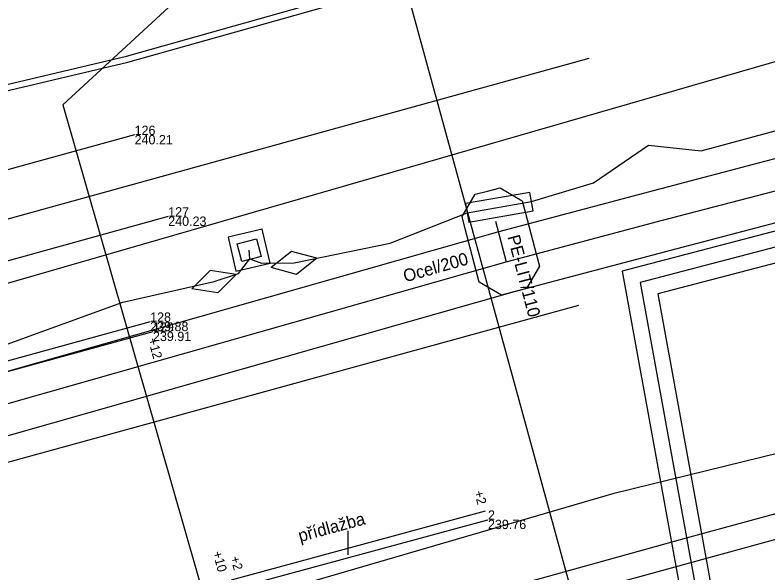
# Model space of a CAD drawing. Extents: x -599432 to -598680, y -1159407 to -1158632.
# Drawn here: x -598982.3 to -598958.12, y -1158877.25 to -1158859.33 of the extents above; entities that cross this region are included whole.
import ezdxf

# ---------------------------------------------------------------- set-up
doc = ezdxf.new("R2010")
doc.units = 0
for name, color, linetype in [('0004 VY - Body podrobné', 7, 'Continuous'), ('0005 VY - Body podrobné - čísla', 7, 'Continuous'), ('0006 VY - Body podrobné - výšky', 7, 'Continuous'), ('0027 ZA - Silnice_cesta zpevněná', 7, 'Continuous'), ('0028 ZA - Silnice - nájezd na chodník', 7, 'Continuous'), ('0030 ZA - Chodník', 7, 'Continuous'), ('0031 ZA - Ostatní rozhraní', 7, 'Continuous'), ('0032 TE - Popis povrchu', 7, 'Continuous'), ('0073 TE - Výška obrubníků a zdí', 7, 'Continuous'), ('0214 PV - BVK - vodovod - pitná', 7, 'Continuous'), ('0215 PV - BVK - vodovod - pitná přípojka', 7, 'Continuous'), ('0254 PV - TB - horkovod - vedení', 7, 'Continuous'), ('0255 PV - TB - horkovod - okraj', 7, 'Continuous'), ('0264 PV - TB - parovod mimo provoz', 7, 'Continuous'), ('0301 PV - RWE - popis', 7, 'Continuous'), ('0302 PV - RWE - NTL', 7, 'Continuous'), ('0308 PV - RWE - ochranné pásmo', 7, 'Continuous'), ('0352 PV - EON - NN', 7, 'Continuous'), ('0354 PV - EON - VN', 7, 'Continuous'), ('0454 PV - O2 - kabel zaměřený', 7, 'Continuous'), ('0455 PV - O2 - kabel nezaměřený', 7, 'Continuous'), ('0502 PV - UPC - vedení', 7, 'Continuous'), ('0551 PV - NETBOX - buňky', 7, 'Continuous'), ('0552 PV - NETBOX - vedení', 7, 'Continuous'), ('0553 PV - NETBOX - chranička', 7, 'Continuous')]:
    doc.layers.add(name, color=color, linetype=linetype)

msp = doc.modelspace()

# ---------------------------------------------------------------- linework, layer by layer
at = {"layer": '0004 VY - Body podrobné'}
for p, q in [((-598978.46, -1158863.18), (-598978.46, -1158863.18)), ((-598977.38, -1158865.8), (-598977.38, -1158865.8)), ((-598977.96, -1158869.18), (-598977.96, -1158869.18)), ((-598977.87, -1158869.5), (-598977.87, -1158869.5)), ((-598967.11, -1158875.54), (-598967.11, -1158875.54))]:
    msp.add_line(p, q, dxfattribs=at)
at = {"layer": '0027 ZA - Silnice_cesta zpevněná'}
msp.add_line((-598977.96, -1158869.18), (-599007.18, -1158877.21), dxfattribs=at)
at = {"layer": '0028 ZA - Silnice - nájezd na chodník'}
msp.add_line((-598975.25, -1158877.75), (-598967.11, -1158875.54), dxfattribs=at)
at = {"layer": '0030 ZA - Chodník'}
for p, q in [((-598978.46, -1158863.18), (-599008.41, -1158871.34)), ((-598977.38, -1158865.8), (-599008.02, -1158874.3))]:
    msp.add_line(p, q, dxfattribs=at)
at = {"layer": '0031 ZA - Ostatní rozhraní'}
for p, q in [((-598977.872, -1158869.501), (-599007.092, -1158877.531)), ((-598975.352, -1158877.467), (-598967.189, -1158875.25))]:
    msp.add_line(p, q, dxfattribs=at)
at = {"layer": '0032 TE - Popis povrchu'}
msp.add_line((-598971.597, -1158876.662), (-598971.597, -1158875.892), dxfattribs=at)
at = {"layer": '0214 PV - BVK - vodovod - pitná'}
msp.add_lwpolyline([(-598952.609, -1158874.734), (-598964.387, -1158877.962), (-598989.593, -1158884.87), (-598990.256, -1158885.052), (-599016.08, -1158892.128)], dxfattribs=at)
at = {"layer": '0215 PV - BVK - vodovod - pitná přípojka'}
msp.add_lwpolyline([(-598964.387, -1158877.962), (-598964.508, -1158877.521), (-598971.098, -1158853.474)], dxfattribs=at)
at = {"layer": '0254 PV - TB - horkovod - vedení'}
msp.add_lwpolyline([(-598941.886, -1158857.475), (-598942.314, -1158857.603), (-598941.055, -1158862.095), (-598952.358, -1158865.334), (-598962.225, -1158867.921), (-598955.905, -1158902.685), (-598972.026, -1158907.292), (-598970.745, -1158912.415)], dxfattribs=at)
at = {"layer": '0255 PV - TB - horkovod - okraj'}
for points in [[(-598942.756, -1158857.213), (-598942.928, -1158857.265), (-598941.671, -1158861.751), (-598952.49, -1158864.852), (-598962.8, -1158867.555), (-598956.478, -1158902.329), (-598972.628, -1158906.944), (-598971.23, -1158912.536)], [(-598941.111, -1158862.632), (-598952.226, -1158865.816), (-598961.65, -1158868.287), (-598955.332, -1158903.041), (-598971.424, -1158907.64), (-598970.26, -1158912.294)]]:
    msp.add_lwpolyline(points, dxfattribs=at)
at = {"layer": '0264 PV - TB - parovod mimo provoz'}
msp.add_line((-598964.206, -1158868.658), (-599015.807, -1158882.836), dxfattribs=at)
at = {"layer": '0302 PV - RWE - NTL'}
for points in [[(-598995.04, -1158875.36), (-598966.53, -1158867.25), (-598961.5, -1158865.92), (-598957.92, -1158864.98), (-598953.83, -1158863.9), (-598944.155, -1158861.035)], [(-598966.871, -1158865.947), (-598966.53, -1158867.25)]]:
    msp.add_lwpolyline(points, dxfattribs=at)
at = {"layer": '0308 PV - RWE - ochranné pásmo'}
for points in [[(-598944.385, -1158860.06), (-598943.926, -1158862.01), (-598953.56, -1158864.863), (-598957.665, -1158865.947), (-598961.245, -1158866.887), (-598966.265, -1158868.214), (-598994.766, -1158876.322), (-598995.164, -1158876.435), (-598995.889, -1158876.032), (-598996.002, -1158875.634), (-598996.115, -1158875.236), (-598995.712, -1158874.511), (-598995.314, -1158874.398), (-598966.795, -1158866.286), (-598961.755, -1158864.953), (-598958.175, -1158864.013), (-598954.1, -1158862.937)], [(-598966.009, -1158865.293), (-598965.904, -1158865.694), (-598965.563, -1158866.997), (-598965.458, -1158867.398), (-598965.876, -1158868.112), (-598966.277, -1158868.217), (-598966.678, -1158868.322), (-598967.392, -1158867.904), (-598967.497, -1158867.503), (-598967.838, -1158866.2), (-598967.943, -1158865.799), (-598967.525, -1158865.085), (-598967.124, -1158864.98), (-598966.723, -1158864.875)]]:
    msp.add_lwpolyline(points, close=True, dxfattribs=at)
at = {"layer": '0352 PV - EON - NN'}
msp.add_lwpolyline([(-599021.682, -1158826.616), (-599018.026, -1158839.848), (-599017.168, -1158839.601), (-599017.124, -1158839.718), (-599017.057, -1158839.985), (-599017.919, -1158840.233), (-599016.234, -1158846.334), (-599013.125, -1158857.581), (-599012.296, -1158857.347), (-599012.256, -1158857.465), (-599012.187, -1158857.732), (-599013.017, -1158857.966), (-599008.822, -1158873.141), (-598963.861, -1158860.708)], dxfattribs=at)
at = {"layer": '0354 PV - EON - VN'}
for points in [[(-599068.426, -1158889.707), (-599062.435, -1158887.486), (-599057.559, -1158885.602), (-599053.514, -1158882.536), (-599048.468, -1158879.787), (-599040.575, -1158877.583), (-599039.069, -1158877.224), (-599035.277, -1158875.867), (-599021.599, -1158869.995), (-599019.639, -1158870.482), (-599018.747, -1158870.641), (-599017.491, -1158870.75), (-599015.995, -1158870.391), (-599015.549, -1158870.322), (-599008.216, -1158868.696), (-599005.678, -1158867.267), (-598998.773, -1158865.413), (-598996.328, -1158864.935), (-598994.319, -1158863.656), (-598989.416, -1158862.609), (-598988.122, -1158862.719), (-598986.867, -1158862.571), (-598978.725, -1158860.643), (-598971.459, -1158858.594)], [(-599068.354, -1158889.893), (-599062.365, -1158887.674), (-599057.461, -1158885.778), (-599053.406, -1158882.704), (-599048.392, -1158879.973), (-599040.525, -1158877.777), (-599039.011, -1158877.416), (-599035.203, -1158876.053), (-599021.581, -1158870.205), (-599019.681, -1158870.678), (-599018.773, -1158870.839), (-599017.509, -1158870.95), (-599015.965, -1158870.589), (-599015.511, -1158870.518), (-599008.144, -1158868.884), (-599005.602, -1158867.453), (-598998.727, -1158865.607), (-598996.252, -1158865.125), (-598994.241, -1158863.844), (-598989.404, -1158862.811), (-598988.118, -1158862.921), (-598986.833, -1158862.769), (-598978.675, -1158860.837), (-598971.401, -1158858.786)]]:
    msp.add_lwpolyline(points, dxfattribs=at)
at = {"layer": '0454 PV - O2 - kabel zaměřený'}
msp.add_lwpolyline([(-598974.39, -1158877.99), (-598963.06, -1158874.69), (-598951.81, -1158871.92), (-598938, -1158868.25), (-598929.06, -1158865.88)], dxfattribs=at)
at = {"layer": '0455 PV - O2 - kabel nezaměřený'}
for points in [[(-599011.61, -1158875.82), (-599007.59, -1158874.62), (-598996.82, -1158872.06), (-598955.03, -1158859.99), (-598940.58, -1158856.31), (-598931.77, -1158853.97)], [(-598960.73, -1158876.12), (-598928.71, -1158867.4)], [(-598996.59, -1158886.08), (-598960.73, -1158876.12)]]:
    msp.add_lwpolyline(points, dxfattribs=at)
at = {"layer": '0502 PV - UPC - vedení'}
msp.add_lwpolyline([(-598971.65, -1158852.42), (-598973.55, -1158855.55), (-598980.77, -1158862.21), (-598974.12, -1158885.39)], dxfattribs=at)
at = {"layer": '0551 PV - NETBOX - buňky'}
for points in [[(-598974.364, -1158866.205), (-598975.46, -1158866.459), (-598975.205, -1158867.555), (-598974.109, -1158867.301)], [(-598975.17, -1158866.68), (-598974.55, -1158866.52), (-598974.4, -1158867.08), (-598975.02, -1158867.24)]]:
    msp.add_lwpolyline(points, close=True, dxfattribs=at)
for points in [[(-598973.421, -1158866.921), (-598974.073, -1158867.442)], [(-598972.604, -1158867.137), (-598973.421, -1158866.921)], [(-598972.604, -1158867.137), (-598973.256, -1158867.659)], [(-598973.256, -1158867.659), (-598974.073, -1158867.442)], [(-598976.03, -1158867.532), (-598976.623, -1158868.119)], [(-598975.195, -1158867.66), (-598976.03, -1158867.532)], [(-598975.195, -1158867.66), (-598975.788, -1158868.248)], [(-598975.788, -1158868.248), (-598976.623, -1158868.119)]]:
    msp.add_lwpolyline(points, dxfattribs=at)
at = {"layer": '0552 PV - NETBOX - vedení'}
msp.add_line((-598974.76, -1158867.16), (-598974.785, -1158866.88), dxfattribs=at)
for points in [[(-598973.339, -1158867.29), (-598970.25, -1158866.66), (-598967.78, -1158865.68), (-598965.71, -1158865.32), (-598963.72, -1158864.72), (-598961.95, -1158863.51), (-598960.26, -1158863.69), (-598949.49, -1158860.78), (-598946.4, -1158860.26), (-598944.949, -1158859.79), (-598943.41, -1158858.59), (-598941.23, -1158855.98), (-598941.049, -1158855.34), (-598941.49, -1158854.12), (-598941.18, -1158853.47), (-598934.14, -1158851.69), (-598931.83, -1158851.74), (-598930.81, -1158852.58), (-598929.6, -1158853.01), (-598927.6, -1158852.33)], [(-598975.909, -1158867.89), (-598975.12, -1158867.63), (-598974.76, -1158867.16)], [(-598974.76, -1158867.16), (-598974.38, -1158867.3), (-598973.339, -1158867.29)], [(-599007.05, -1158870.63), (-599005.73, -1158870.36), (-599005.1, -1158870.54), (-599001.99, -1158872.63), (-599000.99, -1158874.31), (-598999.99, -1158874.79), (-598997.8, -1158874.07), (-598996.7, -1158873.95), (-598994.84, -1158873.5), (-598993.019, -1158872.79), (-598991.84, -1158872.01), (-598990.22, -1158871.96), (-598984.72, -1158870.68), (-598978.84, -1158868.55), (-598975.909, -1158867.89)]]:
    msp.add_lwpolyline(points, dxfattribs=at)
at = {"layer": '0553 PV - NETBOX - chranička'}
msp.add_lwpolyline([(-598967.831, -1158865.384), (-598967.729, -1158865.976), (-598965.659, -1158865.616), (-598965.761, -1158865.024)], close=True, dxfattribs=at)

# ---------------------------------------------------------------- texts
at = {"layer": '0005 VY - Body podrobné - čísla'}
for s, p in [('126', (-598978.46, -1158863.18)), ('127', (-598977.38, -1158865.8)), ('128', (-598977.96, -1158869.18)), ('129', (-598977.87, -1158869.5)), ('2', (-598967.11, -1158875.54))]:
    msp.add_text(s, height=0.3, dxfattribs=at).set_placement(p)
at = {"layer": '0006 VY - Body podrobné - výšky'}
for s, p in [('240.21', (-598978.46, -1158863.48)), ('240.23', (-598977.38, -1158866.1)), ('239.88', (-598977.96, -1158869.48)), ('239.91', (-598977.87, -1158869.8)), ('239.76', (-598967.11, -1158875.84))]:
    msp.add_text(s, height=0.3, dxfattribs=at).set_placement(p)
at = {"layer": '0032 TE - Popis povrchu'}
msp.add_text('přídlažba', height=0.4, rotation=15.1896, dxfattribs=at).set_placement((-598973.144, -1158876.257))
at = {"layer": '0073 TE - Výška obrubníků a zdí'}
for s, p in [('+12', (-598978.033, -1158869.745)), ('+2', (-598967.559, -1158874.644)), ('+10', (-598975.954, -1158876.589)), ('+2', (-598975.386, -1158876.75))]:
    msp.add_text(s, height=0.3, rotation=285.1896, dxfattribs=at).set_placement(p)
at = {"layer": '0301 PV - RWE - popis'}
for s, rotation, p in [('PE-LIT/110', 284.6656, (-598966.488, -1158866.447)), ('Ocel/200', 15.879, (-598969.768, -1158867.914))]:
    msp.add_text(s, height=0.4, rotation=rotation, dxfattribs=at).set_placement(p)

doc.saveas('drawing.dxf')
